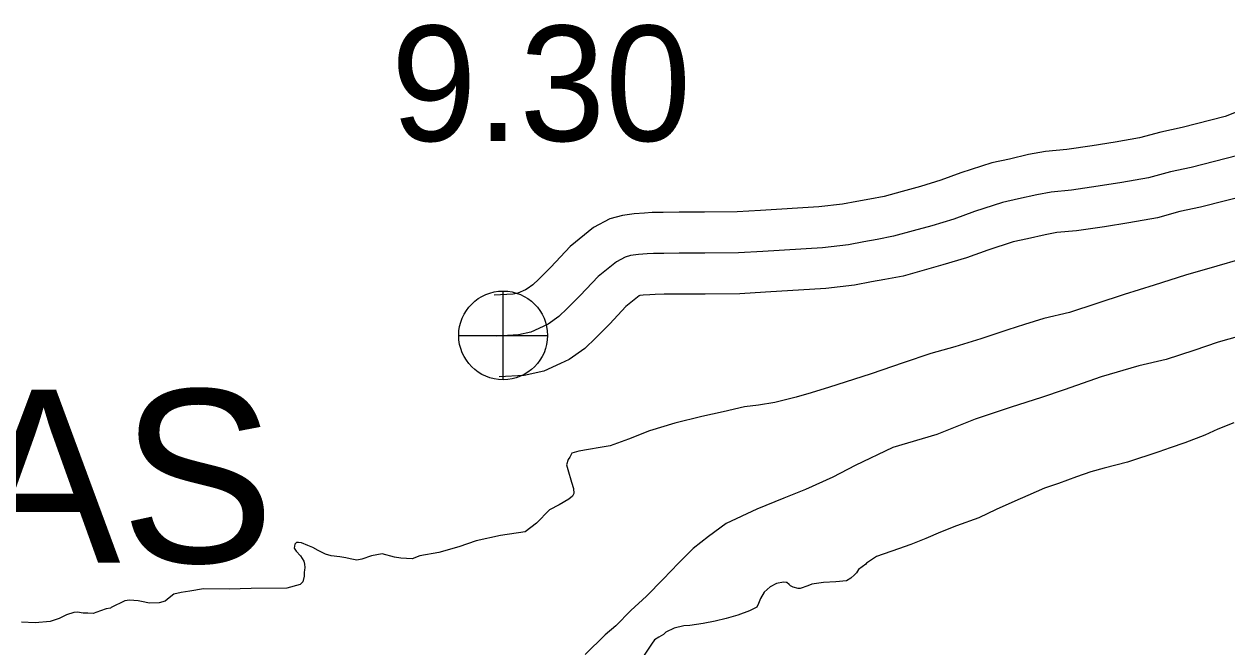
# Model space of a CAD drawing. Extents: x -83719 to 153526, y -11835 to 11446.
# Drawn here: x -1487.2 to -1340.3, y 481.1 to 557.3 of the extents above; entities that cross this region are included whole.
import ezdxf

# ---------------------------------------------------------------- set-up
doc = ezdxf.new("R2010")
doc.units = 0
for name, color, linetype in [('Level 11', 7, 'Continuous'), ('Level 2', 7, 'Continuous'), ('Level 25', 7, 'Continuous'), ('Level 26', 7, 'Continuous'), ('Level 59', 7, 'Continuous'), ('Level 9', 7, 'Continuous')]:
    doc.layers.add(name, color=color, linetype=linetype)

msp = doc.modelspace()

# ---------------------------------------------------------------- linework, layer by layer
at = {"layer": 'Level 11'}
for points in [[(-1337.23, 547.28), (-1340.53, 545.96), (-1345.78, 544.6), (-1348.37, 544.06), (-1350.99, 543.35), (-1353.95, 542.82), (-1356.77, 542.37), (-1359.85, 541.92), (-1362.44, 541.68), (-1364.55, 541.3), (-1366.85, 540.75), (-1369, 540.29), (-1372.79, 539.07), (-1375.25, 538.16), (-1377.74, 537.42), (-1379.96, 536.81), (-1382.16, 536.19), (-1383.91, 535.85), (-1385.52, 535.57), (-1387.27, 535.24), (-1390.16, 534.9), (-1397.26, 534.46), (-1400.13, 534.3), (-1404.09, 534.25), (-1407.22, 534.25), (-1409.14, 534.23), (-1410.48, 534.21), (-1411.44, 534.16), (-1412.7, 534.07), (-1414.14, 533.86), (-1415.67, 533.45), (-1417.65, 532.37), (-1420.52, 530.07), (-1422.88, 527.54), (-1424.33, 526.08), (-1425.08, 525.38), (-1425.76, 524.89), (-1425.97, 524.79), (-1426.9, 524.37), (-1427.49, 524.24), (-1429.81, 524.1)], [(-1337.41, 536.43), (-1343.52, 534.86), (-1346.04, 534.33), (-1348.8, 533.58), (-1352.28, 532.96), (-1355.25, 532.48), (-1358.68, 531.99), (-1361.08, 531.77), (-1362.5, 531.51), (-1364.64, 531), (-1366.41, 530.62), (-1369.52, 529.62), (-1372.09, 528.67), (-1374.98, 527.81), (-1377.28, 527.17), (-1379.86, 526.46), (-1382.09, 526.02), (-1383.73, 525.73), (-1385.77, 525.35), (-1389.27, 524.94), (-1396.67, 524.48), (-1399.79, 524.3), (-1404.03, 524.25), (-1407.16, 524.25), (-1409.03, 524.23), (-1410.15, 524.22), (-1410.79, 524.18), (-1411.59, 524.12), (-1412, 524.06), (-1412.08, 524.02), (-1413.7, 522.72), (-1415.67, 520.6), (-1417.38, 518.89), (-1418.74, 517.62), (-1420.63, 516.27), (-1421.68, 515.76), (-1423.73, 514.82), (-1426.13, 514.31), (-1429.2, 514.12)]]:
    msp.add_lwpolyline(points, dxfattribs=at)
at = {"layer": 'Level 2'}
msp.add_lwpolyline([(-1337.74, 519.41), (-1341.36, 518.39), (-1344.34, 517.36), (-1347.72, 516.25), (-1351.08, 515.48), (-1355.66, 514.15), (-1360.2, 512.53), (-1362.95, 511.63), (-1366.66, 510.42), (-1371.04, 508.97), (-1375.75, 507.11), (-1381.12, 505.51), (-1385.72, 503.32), (-1388.44, 501.89), (-1391.78, 500.35), (-1394.43, 499.31), (-1397.71, 497.97), (-1401.45, 496.23), (-1403.63, 494.63), (-1405.48, 493.17), (-1407.29, 491.38), (-1409.16, 489.39), (-1411.2, 487.33), (-1413.11, 485.57), (-1414.95, 483.71), (-1416.24, 482.6), (-1418.7, 480.2)], dxfattribs=at)
msp.add_lwpolyline([(-1337.74, 519.41), (-1341.36, 518.39), (-1344.34, 517.36), (-1347.72, 516.25), (-1351.08, 515.48), (-1355.66, 514.15), (-1360.2, 512.53), (-1362.95, 511.63), (-1366.66, 510.42), (-1371.04, 508.97), (-1375.75, 507.11), (-1381.12, 505.51), (-1385.72, 503.32), (-1388.44, 501.89), (-1391.78, 500.35), (-1394.43, 499.31), (-1397.71, 497.97), (-1401.45, 496.23), (-1403.63, 494.63), (-1405.48, 493.17), (-1407.29, 491.38), (-1409.16, 489.39), (-1411.2, 487.33), (-1413.11, 485.57), (-1414.95, 483.71), (-1416.24, 482.6), (-1418.7, 480.2)], dxfattribs=at)
at = {"layer": 'Level 26'}
for p, q in [((-1428.7, 513.79), (-1428.7, 524.62)), ((-1434.12, 519.2), (-1423.29, 519.2))]:
    msp.add_line(p, q, dxfattribs=at)
msp.add_circle((-1428.7, 519.2), 5.42, dxfattribs=at)
at = {"layer": 'Level 59'}
msp.add_lwpolyline([(-1338.97, 541.2), (-1344.65, 539.73), (-1347.21, 539.2), (-1349.9, 538.46), (-1353.12, 537.89), (-1356.01, 537.43), (-1359.27, 536.95), (-1361.76, 536.72), (-1363.52, 536.4), (-1365.75, 535.88), (-1367.71, 535.45), (-1371.15, 534.34), (-1373.67, 533.41), (-1376.36, 532.61), (-1378.62, 531.99), (-1381.01, 531.33), (-1383, 530.93), (-1384.63, 530.65), (-1386.52, 530.29), (-1389.71, 529.92), (-1396.97, 529.47), (-1399.96, 529.3), (-1404.06, 529.25), (-1407.19, 529.25), (-1409.08, 529.23), (-1410.32, 529.22), (-1411.11, 529.17), (-1412.15, 529.09), (-1413.14, 528.95), (-1413.81, 528.77), (-1414.87, 528.19), (-1417.11, 526.4), (-1419.28, 524.07), (-1420.86, 522.48), (-1421.91, 521.5), (-1423.2, 520.58), (-1423.82, 520.28), (-1425.31, 519.59), (-1426.81, 519.27), (-1429.5, 519.11)], dxfattribs=at)
at = {"layer": 'Level 9'}
for points in [[(-1338.72, 528.48), (-1341.54, 527.68), (-1345.35, 526.56), (-1349.17, 525.35), (-1352.85, 524.21), (-1356.2, 523.1), (-1359.52, 522.02), (-1362.67, 521.25), (-1365.02, 520.52), (-1367.05, 519.9), (-1370.36, 518.79), (-1373.55, 517.79), (-1376.47, 516.99), (-1379.85, 515.84), (-1383.76, 514.5), (-1385.92, 513.8), (-1388.84, 512.87), (-1391.09, 512.17), (-1392.92, 511.65), (-1395.51, 511.02), (-1397.53, 510.66), (-1399.23, 510.48), (-1401.82, 509.88), (-1404.44, 509.28), (-1407.73, 508.48), (-1410.82, 507.54), (-1413.37, 506.51), (-1415.62, 505.71), (-1416.85, 505.5), (-1418.28, 505.25), (-1419.44, 505.07), (-1420.3, 504.82), (-1420.57, 504.32), (-1420.76, 504.02), (-1420.95, 503.38), (-1420.78, 502.81), (-1420.36, 501.28), (-1420.12, 500.48), (-1420.08, 499.88), (-1420.24, 499.55), (-1420.67, 499.18), (-1421.86, 498.49), (-1423.05, 497.88), (-1424.63, 496.26), (-1426.01, 495.21), (-1429.04, 494.74), (-1431.99, 494.1), (-1434.12, 493.38), (-1436.57, 492.68), (-1438.86, 492.25), (-1439.79, 491.91), (-1441.19, 491.99), (-1441.96, 492.08), (-1443.46, 492.5), (-1444.79, 492.28), (-1445.95, 491.87), (-1446.58, 491.73), (-1447.38, 491.89), (-1447.92, 492.01), (-1448.65, 492.14), (-1449.72, 492.26), (-1450.39, 492.45), (-1451.29, 492.91), (-1451.93, 493.27), (-1452.56, 493.53), (-1453.33, 493.85), (-1453.7, 493.88), (-1453.93, 493.88), (-1454.13, 493.68), (-1454.22, 493.18), (-1453.99, 492.85), (-1453.45, 492.28), (-1453.04, 491.59), (-1452.94, 491.25), (-1452.93, 490.85), (-1452.96, 490.49), (-1452.99, 490.25), (-1453.02, 489.78), (-1453.18, 489.08), (-1453.5, 488.74), (-1455.1, 488.32)], [(-1338.72, 528.48), (-1341.54, 527.68), (-1345.35, 526.56), (-1349.17, 525.35), (-1352.85, 524.21), (-1356.2, 523.1), (-1359.52, 522.02), (-1362.67, 521.25), (-1365.02, 520.52), (-1367.05, 519.9), (-1370.36, 518.79), (-1373.55, 517.79), (-1376.47, 516.99), (-1379.85, 515.84), (-1383.76, 514.5), (-1385.92, 513.8), (-1388.84, 512.87), (-1391.09, 512.17), (-1392.92, 511.65), (-1395.51, 511.02), (-1397.53, 510.66), (-1399.23, 510.48), (-1401.82, 509.88), (-1404.44, 509.28), (-1407.73, 508.48), (-1410.82, 507.54), (-1413.37, 506.51), (-1415.62, 505.71), (-1416.85, 505.5), (-1418.28, 505.25), (-1419.44, 505.07), (-1420.3, 504.82), (-1420.57, 504.32), (-1420.76, 504.02), (-1420.95, 503.38), (-1420.78, 502.81), (-1420.36, 501.28), (-1420.12, 500.48), (-1420.08, 499.88), (-1420.24, 499.55), (-1420.67, 499.18), (-1421.86, 498.49), (-1423.05, 497.88), (-1424.63, 496.26), (-1426.01, 495.21), (-1429.04, 494.74), (-1431.99, 494.1), (-1434.12, 493.38), (-1436.57, 492.68), (-1438.86, 492.25), (-1439.79, 491.91), (-1441.19, 491.99), (-1441.96, 492.08), (-1443.46, 492.5), (-1444.79, 492.28), (-1445.95, 491.87), (-1446.58, 491.73), (-1447.38, 491.89), (-1447.92, 492.01), (-1448.65, 492.14), (-1449.72, 492.26), (-1450.39, 492.45), (-1451.29, 492.91), (-1451.93, 493.27), (-1452.56, 493.53), (-1453.33, 493.85), (-1453.7, 493.88), (-1453.93, 493.88), (-1454.13, 493.68), (-1454.22, 493.18), (-1453.99, 492.85), (-1453.45, 492.28), (-1453.04, 491.59), (-1452.94, 491.25), (-1452.93, 490.85), (-1452.96, 490.49), (-1452.99, 490.25), (-1453.02, 489.78), (-1453.18, 489.08), (-1453.5, 488.74), (-1455.1, 488.32)], [(-1339.47, 508.5), (-1341.43, 507.74), (-1343.02, 507.02), (-1345.43, 506.06), (-1347.22, 505.44), (-1348.62, 504.99), (-1352.43, 503.71), (-1355.29, 502.97), (-1356.91, 502.52), (-1358.67, 501.9), (-1360.89, 501.1), (-1362.58, 500.55), (-1364.63, 499.63), (-1366.19, 498.94), (-1368.48, 497.94), (-1370.59, 496.92), (-1373.35, 495.92), (-1375.3, 495.16), (-1377.06, 494.37), (-1378.91, 493.65), (-1380.4, 493.1), (-1383.09, 492.17), (-1384.31, 491.35), (-1384.41, 491.25), (-1385.3, 490.6), (-1385.56, 490.17), (-1385.79, 489.93), (-1386.22, 489.52), (-1386.75, 489.22), (-1388.05, 489.07), (-1389.58, 489.02), (-1391.01, 488.8), (-1391.47, 488.59), (-1392.43, 488.28), (-1392.66, 488.28), (-1393.27, 488.44), (-1393.6, 488.6), (-1393.77, 488.77), (-1394.07, 489), (-1394.14, 489), (-1394.47, 489.03), (-1395.3, 488.88), (-1396.1, 488.47), (-1396.82, 487.8), (-1397.28, 487.06), (-1397.5, 486.45), (-1397.7, 485.98), (-1398.62, 485.54), (-1400.05, 485.02), (-1401.48, 484.61), (-1402.8, 484.29), (-1404.27, 483.97), (-1405.89, 483.75), (-1406.63, 483.71), (-1407.82, 483.4), (-1408.81, 482.92), (-1409.11, 482.65), (-1409.67, 482.31), (-1410.23, 482), (-1410.59, 481.46), (-1412.2, 479)], [(-1339.47, 508.5), (-1341.43, 507.74), (-1343.02, 507.02), (-1345.43, 506.06), (-1347.22, 505.44), (-1348.62, 504.99), (-1352.43, 503.71), (-1355.29, 502.97), (-1356.91, 502.52), (-1358.67, 501.9), (-1360.89, 501.1), (-1362.58, 500.55), (-1364.63, 499.63), (-1366.19, 498.94), (-1368.48, 497.94), (-1370.59, 496.92), (-1373.35, 495.92), (-1375.3, 495.16), (-1377.06, 494.37), (-1378.91, 493.65), (-1380.4, 493.1), (-1383.09, 492.17), (-1384.31, 491.35), (-1384.41, 491.25), (-1385.3, 490.6), (-1385.56, 490.17), (-1385.79, 489.93), (-1386.22, 489.52), (-1386.75, 489.22), (-1388.05, 489.07), (-1389.58, 489.02), (-1391.01, 488.8), (-1391.47, 488.59), (-1392.43, 488.28), (-1392.66, 488.28), (-1393.27, 488.44), (-1393.6, 488.6), (-1393.77, 488.77), (-1394.07, 489), (-1394.14, 489), (-1394.47, 489.03), (-1395.3, 488.88), (-1396.1, 488.47), (-1396.82, 487.8), (-1397.28, 487.06), (-1397.5, 486.45), (-1397.7, 485.98), (-1398.62, 485.54), (-1400.05, 485.02), (-1401.48, 484.61), (-1402.8, 484.29), (-1404.27, 483.97), (-1405.89, 483.75), (-1406.63, 483.71), (-1407.82, 483.4), (-1408.81, 482.92), (-1409.11, 482.65), (-1409.67, 482.31), (-1410.23, 482), (-1410.59, 481.46), (-1412.2, 479)], [(-1455.1, 488.32), (-1459.46, 488.27), (-1462.15, 488.18), (-1465.29, 488.24), (-1466.98, 487.95), (-1468.01, 487.77), (-1468.91, 487.56), (-1469.47, 487.12), (-1469.99, 486.72), (-1470.69, 486.51), (-1471.92, 486.49), (-1472.46, 486.59), (-1473.26, 486.74), (-1474.33, 486.83), (-1474.89, 486.76), (-1476.58, 485.94), (-1476.64, 485.87), (-1477.18, 485.8), (-1477.87, 485.52), (-1478.77, 485.21), (-1479.43, 485.24), (-1480, 485.26), (-1480.7, 485.36), (-1481.13, 485.32), (-1482.03, 485.04), (-1482.92, 484.6), (-1484.02, 484.25), (-1485.85, 484.06), (-1487.51, 484.14)], [(-1455.1, 488.32), (-1459.46, 488.27), (-1462.15, 488.18), (-1465.29, 488.24), (-1466.98, 487.95), (-1468.01, 487.77), (-1468.91, 487.56), (-1469.47, 487.12), (-1469.99, 486.72), (-1470.69, 486.51), (-1471.92, 486.49), (-1472.46, 486.59), (-1473.26, 486.74), (-1474.33, 486.83), (-1474.89, 486.76), (-1476.58, 485.94), (-1476.64, 485.87), (-1477.18, 485.8), (-1477.87, 485.52), (-1478.77, 485.21), (-1479.43, 485.24), (-1480, 485.26), (-1480.7, 485.36), (-1481.13, 485.32), (-1482.03, 485.04), (-1482.92, 484.6), (-1484.02, 484.25), (-1485.85, 484.06), (-1487.51, 484.14)]]:
    msp.add_lwpolyline(points, dxfattribs=at)

# ---------------------------------------------------------------- texts
at = {"layer": 'Level 25'}
msp.add_text('9.30', height=14.08, dxfattribs=at).set_placement((-1442.4, 542.97))
at = {"layer": 'Level 9'}
msp.add_text('ARKANSAS', height=21.12, dxfattribs=at).set_placement((-1610.41, 491.44))

doc.saveas('drawing.dxf')
